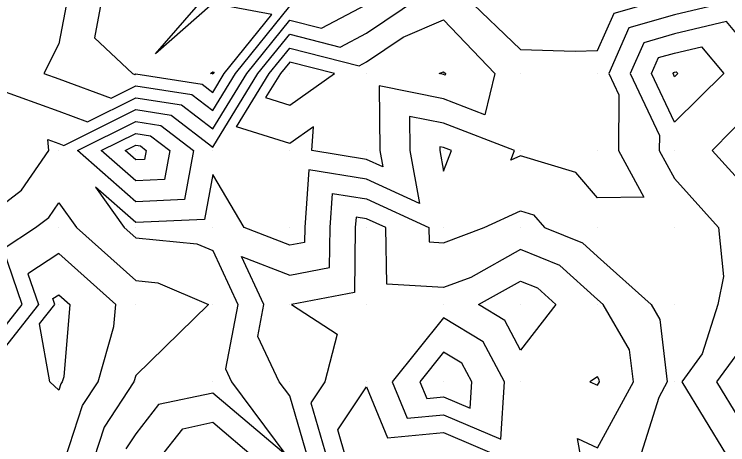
# Model space of a CAD drawing. Extents: x 2188792 to 2191981, y 386090 to 389710.
# Drawn here: x 2191134.4 to 2191227.1, y 389022.1 to 389078 of the extents above; entities that cross this region are included whole.
import ezdxf

# ---------------------------------------------------------------- set-up
doc = ezdxf.new("R2010")
doc.units = 0
for name, color, linetype in [('DTM Contours Major', 7, 'Continuous'), ('DTM Contours Minor', 7, 'Continuous'), ('Exist DTM QL2 LIDAR Elevation Point', 7, 'Continuous')]:
    doc.layers.add(name, color=color, linetype=linetype)

msp = doc.modelspace()

# ---------------------------------------------------------------- linework, layer by layer
at = {"layer": 'DTM Contours Major'}
for points in [[(2191219.612, 389090.303), (2191210.222, 389098.282), (2191201.021, 389090.303), (2191200.221, 389088.441), (2191193.059, 389080.302), (2191200.221, 389073.428), (2191207.3, 389073.224), (2191210.222, 389073.289), (2191212.363, 389078.162), (2191219.85, 389080.302), (2191218.72, 389088.8), (2191219.612, 389090.303)], [(2191170.219, 389061.203), (2191163.302, 389063.384), (2191167.555, 389070.301), (2191170.219, 389073.611), (2191179.226, 389071.295), (2191180.22, 389071.816), (2191184.953, 389075.034), (2191190.22, 389077.261), (2191196.88, 389070.301), (2191195.56, 389064.962), (2191190.22, 389067.02), (2191181.829, 389068.692), (2191181.954, 389060.3), (2191182.335, 389058.185), (2191180.22, 389059.156), (2191173.108, 389060.3), (2191173.297, 389063.379), (2191170.219, 389061.203)], [(2191160.182, 389070.266), (2191159.95, 389070.301), (2191160.218, 389070.536), (2191160.416, 389070.499), (2191160.256, 389070.301), (2191160.218, 389070.238), (2191160.182, 389070.266)], [(2191142.64, 389060.3), (2191150.217, 389064.075), (2191153.491, 389063.574), (2191157.722, 389060.3), (2191156.559, 389053.958), (2191150.217, 389053.661), (2191142.64, 389060.3)], [(2191132.97, 389047.544), (2191137.197, 389050.299), (2191138.907, 389051.608), (2191140.216, 389053.5), (2191142.508, 389050.299), (2191150.217, 389043.419), (2191153.065, 389043.146), (2191159.671, 389040.298), (2191150.217, 389031.099), (2191149.988, 389030.297), (2191146.122, 389024.391), (2191144.784, 389020.296), (2191146.474, 389014.038), (2191140.216, 389011.31), (2191135.792, 389010.296), (2191130.215, 389010.083)], [(2191130.215, 389033.69), (2191135.463, 389040.298), (2191132.97, 389047.544)]]:
    msp.add_lwpolyline(points, dxfattribs=at)
at = {"layer": 'DTM Contours Minor'}
for points in [[(2191130.215, 389051.224), (2191135.357, 389055.158), (2191138.913, 389060.3), (2191138.797, 389061.719), (2191140.216, 389061.212), (2191140.883, 389060.967), (2191150.217, 389065.617), (2191154.829, 389064.913), (2191160.218, 389060.743), (2191166.095, 389070.301), (2191170.219, 389075.425), (2191176.783, 389073.737), (2191180.22, 389075.538), (2191187.226, 389080.302)], [(2191141.376, 389080.302), (2191140.216, 389074.183), (2191138.29, 389070.301), (2191140.216, 389069.612), (2191147.032, 389067.116), (2191150.217, 389068.703), (2191157.506, 389067.589), (2191160.218, 389065.491), (2191163.176, 389070.301), (2191170.219, 389079.054)], [(2191145.865, 389080.302), (2191144.846, 389074.932), (2191149.804, 389070.301), (2191150.106, 389070.191), (2191150.217, 389070.246), (2191158.844, 389068.927), (2191160.218, 389067.864), (2191161.716, 389070.301), (2191167.887, 389077.971), (2191160.218, 389079.386), (2191152.798, 389072.882), (2191159.253, 389080.302)], [(2191230.147, 389080.302), (2191220.223, 389077.925), (2191214.295, 389076.23), (2191211.69, 389070.301), (2191212.999, 389067.525), (2191212.957, 389060.3), (2191216.256, 389054.267), (2191210.222, 389054.16), (2191207.383, 389057.461), (2191200.221, 389059.621), (2191198.964, 389059.043), (2191199.441, 389060.3), (2191190.22, 389063.854), (2191185.782, 389064.738), (2191185.849, 389060.3), (2191187.084, 389053.436), (2191180.22, 389056.587), (2191172.726, 389057.793), (2191172.171, 389050.299), (2191172.15, 389048.367), (2191170.219, 389047.999), (2191164.311, 389050.299), (2191160.218, 389057.181), (2191159.151, 389051.366), (2191150.217, 389050.948), (2191144.975, 389055.541), (2191148.73, 389050.299), (2191150.217, 389048.972), (2191158.132, 389048.214), (2191160.218, 389047.315), (2191163.491, 389040.298), (2191161.868, 389031.948), (2191162.652, 389030.297), (2191169.734, 389020.781), (2191160.218, 389028.808), (2191153.192, 389027.322), (2191150.217, 389023.53), (2191148.937, 389021.576)], [(2191132.258, 389068.258), (2191140.216, 389065.412), (2191143.957, 389064.042), (2191150.217, 389067.16), (2191156.167, 389066.251), (2191160.218, 389063.117), (2191164.636, 389070.301), (2191170.219, 389077.24), (2191174.341, 389076.18), (2191180.22, 389079.26)], [(2191230.224, 389073.153), (2191226.982, 389077.06), (2191220.223, 389075.441), (2191216.226, 389074.298), (2191214.471, 389070.301), (2191218.257, 389062.267), (2191218.245, 389060.3), (2191220.223, 389056.683), (2191225.951, 389050.299), (2191226.582, 389043.94), (2191225.864, 389040.298), (2191223.822, 389033.896), (2191221.181, 389030.297), (2191226.989, 389020.739)], [(2191218.158, 389072.366), (2191220.223, 389072.957), (2191223.715, 389073.793), (2191226.614, 389070.301), (2191220.223, 389063.994), (2191217.251, 389070.301), (2191218.158, 389072.366)], [(2191176.036, 389070.301), (2191170.219, 389071.797), (2191169.015, 389070.301), (2191167.093, 389067.175), (2191170.219, 389066.19), (2191176.036, 389070.301)], [(2191189.641, 389070.301), (2191190.22, 389070.546), (2191190.455, 389070.301), (2191190.409, 389070.113), (2191190.22, 389070.186), (2191189.641, 389070.301)], [(2191220.09, 389070.434), (2191220.223, 389070.473), (2191220.449, 389070.527), (2191220.636, 389070.301), (2191220.223, 389069.894), (2191220.031, 389070.301), (2191220.09, 389070.434)], [(2191230.224, 389065.486), (2191225.128, 389060.3), (2191230.224, 389054.682)], [(2191145.737, 389060.3), (2191150.217, 389062.532), (2191152.153, 389062.236), (2191154.654, 389060.3), (2191153.966, 389056.551), (2191150.217, 389056.375), (2191145.737, 389060.3)], [(2191148.834, 389060.3), (2191150.217, 389060.989), (2191150.814, 389060.898), (2191151.586, 389060.3), (2191151.374, 389059.143), (2191150.217, 389059.089), (2191148.834, 389060.3)], [(2191190.22, 389060.688), (2191189.736, 389060.785), (2191189.743, 389060.3), (2191190.22, 389057.648), (2191191.227, 389060.3), (2191190.22, 389060.688)], [(2191172.637, 389020.296), (2191170.219, 389028.454), (2191168.847, 389030.297), (2191166.069, 389036.148), (2191166.875, 389040.298), (2191163.951, 389046.566), (2191170.219, 389044.125), (2191175.403, 389045.115), (2191175.459, 389050.299), (2191175.787, 389054.732), (2191180.22, 389054.019), (2191188.321, 389050.299), (2191188.355, 389048.434), (2191190.22, 389048.326), (2191195.497, 389050.299), (2191200.221, 389052.472), (2191201.891, 389051.969), (2191203.327, 389050.299), (2191208.248, 389048.325), (2191210.222, 389046.534), (2191217.18, 389040.298), (2191218.303, 389038.378), (2191219.287, 389030.297), (2191218.18, 389028.254), (2191214.912, 389017.813)], [(2191208.091, 389020.296), (2191207.612, 389022.906), (2191210.222, 389021.698), (2191214.883, 389030.297), (2191214.377, 389034.452), (2191210.957, 389040.298), (2191210.222, 389040.956), (2191205.324, 389045.4), (2191200.221, 389047.447), (2191193.761, 389043.839), (2191190.22, 389042.515), (2191182.862, 389042.941), (2191182.726, 389050.299), (2191180.22, 389051.45), (2191178.848, 389051.671), (2191178.747, 389050.299), (2191178.655, 389041.863), (2191170.462, 389040.298), (2191176.4, 389036.479), (2191174.792, 389030.297), (2191172.949, 389027.567), (2191175.105, 389020.296)], [(2191147.609, 389040.298), (2191140.216, 389046.927), (2191136.203, 389044.311), (2191137.583, 389040.298), (2191130.215, 389031.02), (2191127.151, 389030.297), (2191130.215, 389022.623), (2191132.904, 389020.296), (2191138.09, 389018.17), (2191140.216, 389018.658), (2191141.357, 389019.155), (2191141.049, 389020.296), (2191143.307, 389027.206), (2191145.33, 389030.297), (2191147.365, 389037.446), (2191147.609, 389040.298)], [(2191198.155, 389038.231), (2191194.759, 389040.298), (2191200.221, 389043.349), (2191202.399, 389042.476), (2191204.799, 389040.298), (2191200.221, 389034.37), (2191198.155, 389038.231)], [(2191137.728, 389037.811), (2191139.704, 389040.298), (2191139.435, 389041.079), (2191140.216, 389041.588), (2191141.654, 389040.298), (2191140.854, 389030.935), (2191140.672, 389030.297), (2191140.492, 389030.022), (2191140.216, 389029.177), (2191139.031, 389030.297), (2191137.728, 389037.811)], [(2191190.22, 389038.595), (2191183.541, 389030.297), (2191185.493, 389025.57), (2191190.22, 389025.999), (2191197.668, 389022.85), (2191198.139, 389030.297), (2191195.378, 389035.455), (2191190.22, 389038.595)], [(2191230.224, 389036.477), (2191225.689, 389030.297), (2191228.602, 389025.504)], [(2191190.22, 389034.129), (2191187.136, 389030.297), (2191188.037, 389028.114), (2191190.22, 389028.312), (2191193.66, 389026.858), (2191193.877, 389030.297), (2191192.602, 389032.679), (2191190.22, 389034.129)], [(2191210.45, 389030.525), (2191210.222, 389030.914), (2191209.204, 389030.297), (2191210.222, 389029.826), (2191210.478, 389030.297), (2191210.45, 389030.525)], [(2191180.22, 389000.04), (2191175.235, 388995.31), (2191170.219, 388994.489), (2191169.666, 388999.742), (2191169.557, 389000.295), (2191170.219, 389003.249), (2191171.546, 389010.296), (2191174.933, 389015.582), (2191177.573, 389020.296), (2191176.457, 389024.059), (2191180.22, 389029.636), (2191182.948, 389023.025), (2191190.22, 389023.685), (2191198.235, 389020.296), (2191193.297, 389017.22), (2191195.131, 389010.296), (2191190.22, 389003.185), (2191181.284, 389000.295), (2191180.22, 389000.04)], [(2191153.262, 389020.296), (2191156.32, 389024.194), (2191160.218, 389025.018), (2191165.816, 389020.296)]]:
    msp.add_lwpolyline(points, dxfattribs=at)
at = {"layer": 'Exist DTM QL2 LIDAR Elevation Point'}
for p, q in [((2191140.216, 389070.301), (2191140.216, 389070.301)), ((2191150.217, 389070.301), (2191150.217, 389070.301)), ((2191160.218, 389070.301), (2191160.218, 389070.301)), ((2191170.219, 389070.301), (2191170.219, 389070.301)), ((2191180.22, 389070.301), (2191180.22, 389070.301)), ((2191190.22, 389070.301), (2191190.22, 389070.301)), ((2191200.221, 389070.301), (2191200.221, 389070.301)), ((2191210.222, 389070.301), (2191210.222, 389070.301)), ((2191220.223, 389070.301), (2191220.223, 389070.301)), ((2191140.216, 389060.3), (2191140.216, 389060.3)), ((2191150.217, 389060.3), (2191150.217, 389060.3)), ((2191160.218, 389060.3), (2191160.218, 389060.3)), ((2191170.219, 389060.3), (2191170.219, 389060.3)), ((2191180.22, 389060.3), (2191180.22, 389060.3)), ((2191190.22, 389060.3), (2191190.22, 389060.3)), ((2191200.221, 389060.3), (2191200.221, 389060.3)), ((2191210.222, 389060.3), (2191210.222, 389060.3)), ((2191220.223, 389060.3), (2191220.223, 389060.3)), ((2191140.216, 389050.299), (2191140.216, 389050.299)), ((2191150.217, 389050.299), (2191150.217, 389050.299)), ((2191160.218, 389050.299), (2191160.218, 389050.299)), ((2191170.219, 389050.299), (2191170.219, 389050.299)), ((2191180.22, 389050.299), (2191180.22, 389050.299)), ((2191190.22, 389050.299), (2191190.22, 389050.299)), ((2191200.221, 389050.299), (2191200.221, 389050.299)), ((2191210.222, 389050.299), (2191210.222, 389050.299)), ((2191220.223, 389050.299), (2191220.223, 389050.299)), ((2191140.216, 389040.298), (2191140.216, 389040.298)), ((2191150.217, 389040.298), (2191150.217, 389040.298)), ((2191160.218, 389040.298), (2191160.218, 389040.298)), ((2191170.219, 389040.298), (2191170.219, 389040.298)), ((2191180.22, 389040.298), (2191180.22, 389040.298)), ((2191190.22, 389040.298), (2191190.22, 389040.298)), ((2191200.221, 389040.298), (2191200.221, 389040.298)), ((2191210.222, 389040.298), (2191210.222, 389040.298)), ((2191220.223, 389040.298), (2191220.223, 389040.298)), ((2191140.216, 389030.297), (2191140.216, 389030.297)), ((2191150.217, 389030.297), (2191150.217, 389030.297)), ((2191160.218, 389030.297), (2191160.218, 389030.297)), ((2191170.219, 389030.297), (2191170.219, 389030.297)), ((2191180.22, 389030.297), (2191180.22, 389030.297)), ((2191190.22, 389030.297), (2191190.22, 389030.297)), ((2191200.221, 389030.297), (2191200.221, 389030.297)), ((2191210.222, 389030.297), (2191210.222, 389030.297)), ((2191220.223, 389030.297), (2191220.223, 389030.297))]:
    msp.add_line(p, q, dxfattribs=at)

doc.saveas('drawing.dxf')
